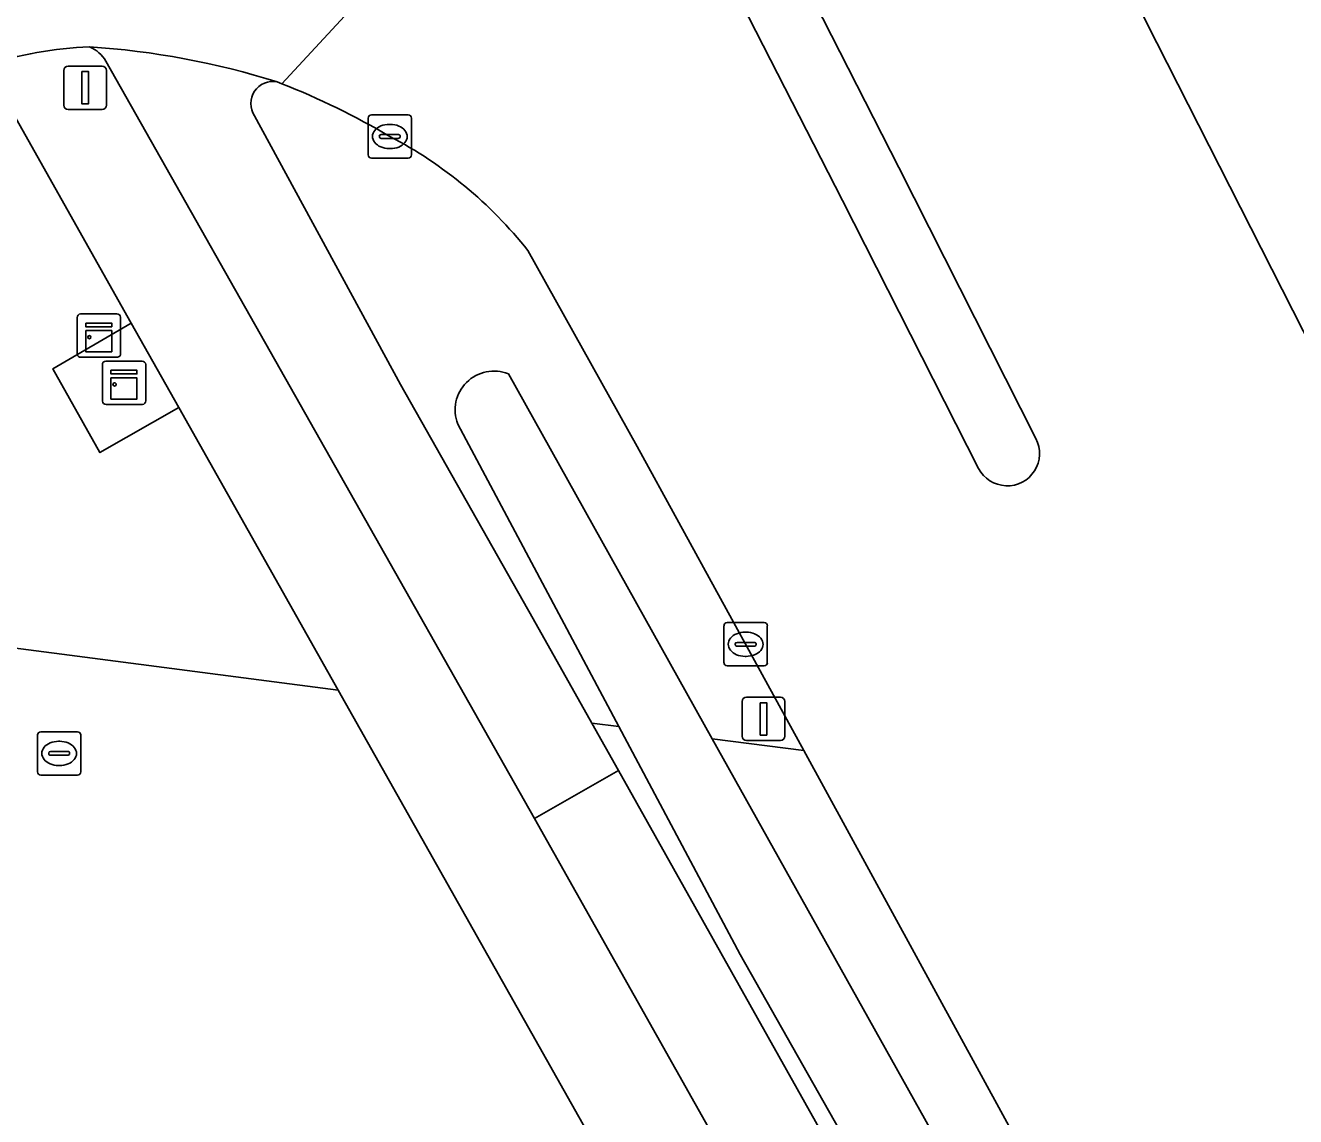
# Model space of a CAD drawing. Extents: x 162879 to 165540, y 384011 to 385181.
# Drawn here: x 163714.08 to 163743.41, y 384658.9 to 384684.1 of the extents above; entities that cross this region are included whole.
import ezdxf

# ---------------------------------------------------------------- set-up
doc = ezdxf.new("R2010")
doc.units = 0
for name, color, linetype in [('IMGEO_Berm_groen', 7, 'Continuous'), ('IMGEO_Fietspad_gesloten', 7, 'Continuous'), ('IMGEO_Fietspad_open', 7, 'Continuous'), ('IMGEO_Greppel_droge_sloot', 7, 'Continuous'), ('IMGEO_Kast', 7, 'Continuous'), ('IMGEO_Kolk', 7, 'Continuous'), ('IMGEO_Lichtmast', 7, 'Continuous'), ('IMGEO_Loofbos', 7, 'Continuous'), ('IMGEO_Rijbaan_lokaal_gesloten', 7, 'Continuous'), ('IMGEO_Rijbaan_regionaal_gesloten', 7, 'Continuous'), ('IMGEO_Rioolput', 7, 'Continuous'), ('IMGEO_Terreindeel_open', 7, 'Continuous'), ('IMGEO_Verkeerseiland_groen', 7, 'Continuous'), ('IMGEO_Verkeerseiland_open', 7, 'Continuous'), ('IMGEO_Verkeersregelinstallatiepaal', 7, 'Continuous'), ('IMGEO_Voetpad_open', 7, 'Continuous')]:
    doc.layers.add(name, color=color, linetype=linetype)

msp = doc.modelspace()

# ---------------------------------------------------------------- linework, layer by layer
at = {"layer": 'IMGEO_Berm_groen'}
for points in [[(163711.133, 384682.327), (163710.449, 384681.931), (163693.631, 384672.351), (163700.787, 384671.42), (163721.297, 384668.753), (163717.616, 384675.28), (163715.796, 384674.237), (163714.708, 384676.17), (163716.517, 384677.23), (163713.151, 384683.194)], [(163737.588, 384650.274), (163730.578, 384662.649), (163727.778, 384667.911), (163727.153, 384667.992), (163727.769, 384666.895), (163757.603, 384613.731)], [(163732.051, 384667.355), (163729.937, 384667.63), (163739.124, 384651.194)], [(163760.531, 384615.21), (163732.051, 384667.355)]]:
    msp.add_lwpolyline(points, dxfattribs=at)
at = {"layer": 'IMGEO_Fietspad_gesloten'}
msp.add_lwpolyline([(163757.603, 384613.731), (163727.769, 384666.895), (163725.831, 384665.787), (163754.621, 384614.652)], dxfattribs=at)
at = {"layer": 'IMGEO_Fietspad_open'}
msp.add_lwpolyline([(163715.936, 384683.277), (163725.831, 384665.787), (163727.769, 384666.895), (163727.153, 384667.992), (163725.8, 384670.403), (163722.74, 384675.814), (163719.368, 384682.019)], dxfattribs=at)
for centre, radius, start, end in [((163714.342, 384665.123), 18.527, 72.5775, 86.2359), ((163715.231, 384682.858), 0.82, 30.7292, 66.5138), ((163719.792, 384682.3), 0.509, 79.0457, 213.5403)]:
    msp.add_arc(centre, radius, start, end, dxfattribs=at)
at = {"layer": 'IMGEO_Greppel_droge_sloot'}
for points in [[(163729.937, 384667.63), (163725.228, 384676.055)], [(163724.059, 384674.898), (163727.778, 384667.911), (163730.578, 384662.649), (163737.588, 384650.274)], [(163739.124, 384651.194), (163729.937, 384667.63)]]:
    msp.add_lwpolyline(points, dxfattribs=at)
msp.add_arc((163724.895, 384675.223), 0.897, 68.1697, 201.2391, dxfattribs=at)
at = {"layer": 'IMGEO_Kast'}
for p, q in [((163715.274, 384676.515), (163715.274, 384677.356)), ((163715.274, 384677.356), (163715.274, 384676.515)), ((163715.349, 384677.44), (163716.19, 384677.44)), ((163716.19, 384677.44), (163715.349, 384677.44)), ((163716.274, 384677.365), (163716.274, 384676.524)), ((163716.274, 384676.524), (163716.274, 384677.365)), ((163716.199, 384676.44), (163715.358, 384676.44)), ((163715.358, 384676.44), (163716.199, 384676.44)), ((163715.93, 384676.35), (163716.771, 384676.35)), ((163716.771, 384676.35), (163715.93, 384676.35)), ((163715.855, 384675.425), (163715.855, 384676.266)), ((163715.855, 384676.266), (163715.855, 384675.425)), ((163716.855, 384676.275), (163716.855, 384675.434)), ((163716.855, 384675.434), (163716.855, 384676.275)), ((163716.78, 384675.35), (163715.939, 384675.35)), ((163715.939, 384675.35), (163716.78, 384675.35))]:
    msp.add_line(p, q, dxfattribs=at)
for points in [[(163715.469, 384677.23), (163716.069, 384677.23), (163716.069, 384677.145), (163715.469, 384677.145), (163715.469, 384677.23)], [(163715.469, 384677.055), (163716.069, 384677.055), (163716.069, 384676.566), (163715.469, 384676.566), (163715.469, 384677.055)], [(163716.05, 384676.14), (163716.65, 384676.14), (163716.65, 384676.055), (163716.05, 384676.055), (163716.05, 384676.14)], [(163716.05, 384675.965), (163716.65, 384675.965), (163716.65, 384675.476), (163716.05, 384675.476), (163716.05, 384675.965)]]:
    msp.add_lwpolyline(points, dxfattribs=at)
for centre in [(163715.553, 384676.904), (163716.134, 384675.814)]:
    msp.add_circle(centre, 0.0377, dxfattribs=at)
for centre, start, end in [((163715.352, 384677.362), 92.4484, 184.2845), ((163715.352, 384677.362), 92.4484, 184.2845), ((163716.196, 384677.362), 2.4484, 94.2845), ((163716.196, 384677.362), 2.4484, 94.2845), ((163715.352, 384676.518), 182.4484, 274.2845), ((163715.352, 384676.518), 182.4484, 274.2845), ((163715.933, 384676.272), 92.4484, 184.2845), ((163715.933, 384676.272), 92.4484, 184.2845), ((163716.196, 384676.518), 272.4484, 4.2845), ((163716.196, 384676.518), 272.4484, 4.2845), ((163716.777, 384676.272), 2.4484, 94.2845), ((163716.777, 384676.272), 2.4484, 94.2845), ((163715.933, 384675.428), 182.4484, 274.2845), ((163715.933, 384675.428), 182.4484, 274.2845), ((163716.777, 384675.428), 272.4484, 4.2845), ((163716.777, 384675.428), 272.4484, 4.2845)]:
    msp.add_arc(centre, 0.0779, start, end, dxfattribs=at)
at = {"layer": 'IMGEO_Kolk'}
for p, q in [((163721.99, 384681.113), (163721.99, 384681.965)), ((163722.065, 384682.039), (163722.917, 384682.039)), ((163722.991, 384681.965), (163722.991, 384681.113)), ((163722.292, 384681.582), (163722.69, 384681.582)), ((163722.478, 384681.819), (163722.503, 384681.819)), ((163722.249, 384681.533), (163722.249, 384681.545)), ((163722.687, 384681.496), (163722.289, 384681.496)), ((163722.733, 384681.545), (163722.733, 384681.533)), ((163722.917, 384681.039), (163722.065, 384681.039)), ((163722.501, 384681.259), (163722.476, 384681.259)), ((163730.207, 384669.386), (163730.207, 384670.238)), ((163730.282, 384670.312), (163731.134, 384670.312)), ((163731.208, 384670.238), (163731.208, 384669.386)), ((163730.509, 384669.855), (163730.907, 384669.855)), ((163730.695, 384670.092), (163730.72, 384670.092)), ((163730.466, 384669.806), (163730.466, 384669.818)), ((163730.904, 384669.769), (163730.506, 384669.769)), ((163730.95, 384669.818), (163730.95, 384669.806)), ((163731.134, 384669.312), (163730.282, 384669.312)), ((163730.718, 384669.532), (163730.693, 384669.532))]:
    msp.add_line(p, q, dxfattribs=at)
for points in [[(163721.99, 384681.113), (163721.99, 384681.965)], [(163722.065, 384682.039), (163722.917, 384682.039)], [(163722.991, 384681.965), (163722.991, 384681.113)], [(163722.917, 384681.039), (163722.065, 384681.039)], [(163730.207, 384669.386), (163730.207, 384670.238)], [(163730.282, 384670.312), (163731.134, 384670.312)], [(163731.208, 384670.238), (163731.208, 384669.386)], [(163731.134, 384669.312), (163730.282, 384669.312)]]:
    msp.add_lwpolyline(points, dxfattribs=at)
for centre, radius, start, end in [((163722.067, 384681.963), 0.0765, 91.552, 178.448), ((163722.067, 384681.963), 0.0765, 91.552, 178.448), ((163722.915, 384681.963), 0.0765, 1.552, 88.448), ((163722.915, 384681.963), 0.0765, 1.552, 88.448), ((163722.289, 384681.542), 0.0403, 85.8775, 175.7526), ((163722.694, 384681.544), 0.0386, 1.7309, 96.639), ((163722.286, 384681.532), 0.0366, 178.938, 274.7102), ((163722.69, 384681.539), 0.043, 264.8664, 352.4533), ((163722.067, 384681.115), 0.0765, 181.552, 268.448), ((163722.067, 384681.115), 0.0765, 181.552, 268.448), ((163722.915, 384681.115), 0.0765, 271.552, 358.448), ((163722.915, 384681.115), 0.0765, 271.552, 358.448), ((163730.284, 384670.236), 0.0765, 91.552, 178.448), ((163730.284, 384670.236), 0.0765, 91.552, 178.448), ((163731.132, 384670.236), 0.0765, 1.552, 88.448), ((163731.132, 384670.236), 0.0765, 1.552, 88.448), ((163730.506, 384669.815), 0.0403, 85.8775, 175.7526), ((163730.911, 384669.817), 0.0386, 1.7309, 96.639), ((163730.503, 384669.805), 0.0366, 178.938, 274.7102), ((163730.907, 384669.812), 0.043, 264.8664, 352.4533), ((163730.284, 384669.388), 0.0765, 181.552, 268.448), ((163730.284, 384669.388), 0.0765, 181.552, 268.448), ((163731.132, 384669.388), 0.0765, 271.552, 358.448), ((163731.132, 384669.388), 0.0765, 271.552, 358.448)]:
    msp.add_arc(centre, radius, start, end, dxfattribs=at)
for centre, major_axis, ratio, start_param, end_param in [((163722.477, 384681.539), (-0.387, 0.002), 0.722429, 4.712389, 7.853982), ((163722.502, 384681.539), (-0.39, 0.002), 0.717154, 1.570796, 4.712389), ((163730.694, 384669.812), (-0.387, 0.002), 0.722429, 4.712389, 7.853982), ((163730.719, 384669.812), (-0.39, 0.002), 0.717154, 1.570796, 4.712389)]:
    msp.add_ellipse(centre, major_axis=major_axis, ratio=ratio, start_param=start_param, end_param=end_param, dxfattribs=at)
at = {"layer": 'IMGEO_Lichtmast'}
for p, q in [((163730.624, 384667.688), (163730.624, 384668.488)), ((163730.624, 384668.488), (163730.624, 384667.688)), ((163730.724, 384668.588), (163731.514, 384668.588)), ((163731.514, 384668.588), (163730.724, 384668.588)), ((163731.614, 384668.488), (163731.614, 384667.688)), ((163731.614, 384667.688), (163731.614, 384668.488)), ((163731.514, 384667.588), (163730.724, 384667.588)), ((163730.724, 384667.588), (163731.514, 384667.588))]:
    msp.add_line(p, q, dxfattribs=at)
msp.add_lwpolyline([(163731.044, 384668.463), (163731.194, 384668.463), (163731.194, 384667.713), (163731.044, 384667.713), (163731.044, 384668.463)], dxfattribs=at)
for centre, start, end in [((163730.724, 384668.488), 90, 180), ((163730.724, 384668.488), 90, 180), ((163731.514, 384668.488), 0, 90), ((163731.514, 384668.488), 360, 90), ((163730.724, 384667.688), 180, 270), ((163730.724, 384667.688), 180, 270), ((163731.514, 384667.688), 270, 0), ((163731.514, 384667.688), 270, 0)]:
    msp.add_arc(centre, 0.1, start, end, dxfattribs=at)
at = {"layer": 'IMGEO_Loofbos'}
for points in [[(163721.297, 384668.753), (163700.787, 384671.42), (163666.58, 384651.004), (163666.682, 384650.615), (163666.405, 384650.217), (163661.976, 384644.937), (163672.75, 384650.727), (163721.271, 384630.049), (163753.565, 384605.701), (163752.648, 384603.706), (163661.095, 384643.887), (163658.743, 384641.084), (163653.294, 384637.612), (163712.389, 384610.585), (163761.872, 384588.1), (163750.094, 384548.045), (163749.199, 384545.097), (163740.833, 384514.99)], [(163750.431, 384616.074), (163741.934, 384631.674), (163734.277, 384645.741), (163721.297, 384668.753)]]:
    msp.add_lwpolyline(points, dxfattribs=at)
at = {"layer": 'IMGEO_Rijbaan_lokaal_gesloten'}
for points in [[(163736.959, 384697.819), (163728.796, 384691.517), (163734.241, 384680.821), (163737.409, 384674.562)], [(163736.087, 384673.873), (163732.945, 384680.059), (163727.448, 384690.81), (163719.998, 384682.758)], [(163745.749, 384672.775), (163740.201, 384683.703), (163737.382, 384689.286), (163736.925, 384690.336)], [(163725.68, 384678.902), (163728.199, 384674.378), (163732.051, 384667.355), (163760.531, 384615.21)]]:
    msp.add_lwpolyline(points, dxfattribs=at)
for centre, radius, start, end in [((163713.412, 384666.109), 17.904, 59.525, 68.4158), ((163717.938, 384672.792), 9.862, 38.2835, 62.5025), ((163736.749, 384674.216), 0.745, 207.4077, 27.6475)]:
    msp.add_arc(centre, radius, start, end, dxfattribs=at)
at = {"layer": 'IMGEO_Rijbaan_regionaal_gesloten'}
msp.add_lwpolyline([(163719.889, 384682.8), (163719.943, 384682.779), (163719.998, 384682.758), (163727.448, 384690.81)], dxfattribs=at)
for centre, radius, start, end in [((163716.033, 384673.691), 9.931, 92.741, 106.8701), ((163714.342, 384665.123), 18.527, 72.5775, 86.2359)]:
    msp.add_arc(centre, radius, start, end, dxfattribs=at)
at = {"layer": 'IMGEO_Rioolput'}
for p, q in [((163714.43, 384667.791), (163715.282, 384667.791)), ((163714.355, 384666.865), (163714.355, 384667.717)), ((163714.843, 384667.571), (163714.868, 384667.571)), ((163715.356, 384667.717), (163715.356, 384666.865)), ((163714.614, 384667.285), (163714.614, 384667.297)), ((163715.052, 384667.248), (163714.654, 384667.248)), ((163714.657, 384667.334), (163715.055, 384667.334)), ((163715.098, 384667.297), (163715.098, 384667.285)), ((163714.866, 384667.011), (163714.841, 384667.011)), ((163715.282, 384666.791), (163714.43, 384666.791))]:
    msp.add_line(p, q, dxfattribs=at)
for points in [[(163714.43, 384667.791), (163715.282, 384667.791)], [(163714.355, 384666.865), (163714.355, 384667.717)], [(163715.356, 384667.717), (163715.356, 384666.865)], [(163715.282, 384666.791), (163714.43, 384666.791)]]:
    msp.add_lwpolyline(points, dxfattribs=at)
for centre, radius, start, end in [((163714.432, 384667.715), 0.0765, 91.552, 178.448), ((163714.432, 384667.715), 0.0765, 91.552, 178.448), ((163715.28, 384667.715), 0.0765, 1.552, 88.448), ((163715.28, 384667.715), 0.0765, 1.552, 88.448), ((163714.654, 384667.294), 0.0403, 85.8775, 175.7526), ((163714.651, 384667.284), 0.0366, 178.938, 274.7102), ((163715.055, 384667.291), 0.043, 264.8664, 352.4533), ((163715.059, 384667.296), 0.0386, 1.7309, 96.639), ((163714.432, 384666.867), 0.0765, 181.552, 268.448), ((163714.432, 384666.867), 0.0765, 181.552, 268.448), ((163715.28, 384666.867), 0.0765, 271.552, 358.448), ((163715.28, 384666.867), 0.0765, 271.552, 358.448)]:
    msp.add_arc(centre, radius, start, end, dxfattribs=at)
for centre, major_axis, ratio, start_param, end_param in [((163714.842, 384667.291), (-0.387, 0.002), 0.722429, 4.712389, 7.853982), ((163714.867, 384667.291), (-0.39, 0.002), 0.717154, 1.570796, 4.712389)]:
    msp.add_ellipse(centre, major_axis=major_axis, ratio=ratio, start_param=start_param, end_param=end_param, dxfattribs=at)
at = {"layer": 'IMGEO_Terreindeel_open'}
msp.add_lwpolyline([(163716.517, 384677.23), (163714.708, 384676.17), (163715.796, 384674.237), (163717.616, 384675.28)], close=True, dxfattribs=at)
at = {"layer": 'IMGEO_Verkeerseiland_groen'}
for points in [[(163736.925, 384690.336), (163737.382, 384689.286), (163740.201, 384683.703), (163745.749, 384672.775), (163747.93, 384677.162), (163744.447, 384685.284)], [(163719.998, 384682.758), (163719.943, 384682.779), (163719.889, 384682.8)], [(163719.368, 384682.019), (163722.74, 384675.814), (163725.8, 384670.403), (163727.153, 384667.992), (163727.778, 384667.911), (163724.059, 384674.898)], [(163725.228, 384676.055), (163729.937, 384667.63), (163732.051, 384667.355), (163728.199, 384674.378), (163725.68, 384678.902)]]:
    msp.add_lwpolyline(points, dxfattribs=at)
for centre, radius, start, end in [((163719.792, 384682.3), 0.509, 79.0457, 213.5403), ((163713.412, 384666.109), 17.904, 59.525, 68.4158), ((163717.938, 384672.792), 9.862, 38.2835, 62.5025), ((163724.895, 384675.223), 0.897, 68.1697, 201.2391)]:
    msp.add_arc(centre, radius, start, end, dxfattribs=at)
at = {"layer": 'IMGEO_Verkeerseiland_open'}
for points in [[(163737.409, 384674.562), (163734.241, 384680.821), (163728.796, 384691.517)], [(163727.448, 384690.81), (163732.945, 384680.059), (163736.087, 384673.873)]]:
    msp.add_lwpolyline(points, dxfattribs=at)
msp.add_arc((163736.749, 384674.216), 0.745, 207.4077, 27.6475, dxfattribs=at)
at = {"layer": 'IMGEO_Verkeersregelinstallatiepaal'}
for p, q in [((163714.961, 384682.265), (163714.961, 384683.065)), ((163714.961, 384683.065), (163714.961, 384682.265)), ((163715.061, 384683.165), (163715.851, 384683.165)), ((163715.851, 384683.165), (163715.061, 384683.165)), ((163715.951, 384683.065), (163715.951, 384682.265)), ((163715.951, 384682.265), (163715.951, 384683.065)), ((163715.851, 384682.165), (163715.061, 384682.165)), ((163715.061, 384682.165), (163715.851, 384682.165))]:
    msp.add_line(p, q, dxfattribs=at)
msp.add_lwpolyline([(163715.381, 384683.04), (163715.531, 384683.04), (163715.531, 384682.29), (163715.381, 384682.29), (163715.381, 384683.04)], dxfattribs=at)
for centre, start, end in [((163715.061, 384683.065), 90, 180), ((163715.061, 384683.065), 90, 180), ((163715.851, 384683.065), 0, 90), ((163715.851, 384683.065), 360, 90), ((163715.061, 384682.265), 180, 270), ((163715.061, 384682.265), 180, 270), ((163715.851, 384682.265), 270, 0), ((163715.851, 384682.265), 270, 0)]:
    msp.add_arc(centre, 0.1, start, end, dxfattribs=at)
at = {"layer": 'IMGEO_Voetpad_open'}
for points in [[(163713.151, 384683.194), (163716.517, 384677.23), (163717.616, 384675.28), (163721.297, 384668.753), (163734.277, 384645.741), (163741.934, 384631.674), (163750.431, 384616.074)], [(163725.831, 384665.787), (163715.936, 384683.277)], [(163754.621, 384614.652), (163725.831, 384665.787)]]:
    msp.add_lwpolyline(points, dxfattribs=at)
for centre, radius, start, end in [((163716.033, 384673.691), 9.931, 92.741, 106.8701), ((163715.231, 384682.858), 0.82, 30.7292, 66.5138)]:
    msp.add_arc(centre, radius, start, end, dxfattribs=at)

doc.saveas('drawing.dxf')
